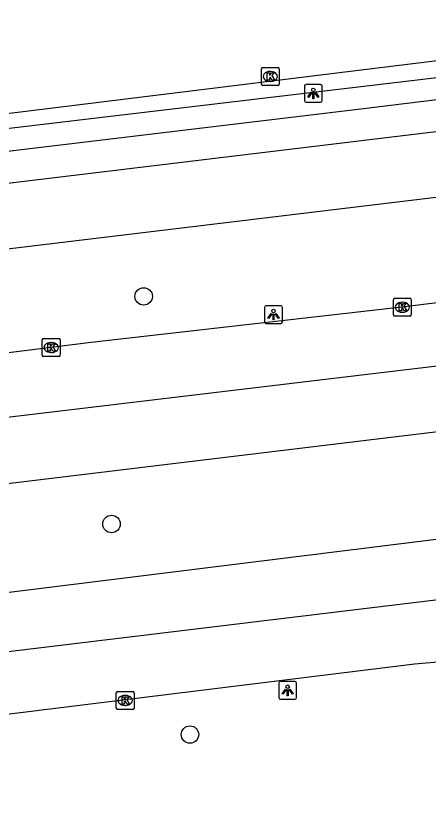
# Model space of a CAD drawing. Extents: x 161477 to 163040, y 383680 to 384868.
# Drawn here: x 162108.74 to 162131.86, y 384039.95 to 384084.95 of the extents above; entities that cross this region are included whole.
import ezdxf

# ---------------------------------------------------------------- set-up
doc = ezdxf.new("R2010")
doc.units = 0
for name, color, linetype in [('IMGEO_Boom', 7, 'Continuous'), ('IMGEO_Fietspad_gesloten', 7, 'Continuous'), ('IMGEO_Haag', 7, 'Continuous'), ('IMGEO_Kolk', 7, 'Continuous'), ('IMGEO_Lichtpunt', 7, 'Continuous'), ('IMGEO_Rijbaan_lokaal_gesloten', 7, 'Continuous'), ('IMGEO_Rijbaan_lokaal_open', 7, 'Continuous')]:
    doc.layers.add(name, color=color, linetype=linetype)

msp = doc.modelspace()

# ---------------------------------------------------------------- linework, layer by layer
at = {"layer": 'IMGEO_Boom'}
for centre in [(162115.889, 384069.236), (162114.087, 384056.476), (162118.48, 384044.676)]:
    msp.add_circle(centre, 0.489, dxfattribs=at)
at = {"layer": 'IMGEO_Fietspad_gesloten'}
for points in [[(162179.402, 384084.189), (162164.301, 384082.326), (162042.321, 384067.606)], [(161896.962, 384046.212), (161967.373, 384054.741), (162000, 384058.753), (162003.42, 384059.174), (162037.295, 384063.34), (162164.799, 384078.716), (162179.927, 384080.597)]]:
    msp.add_lwpolyline(points, dxfattribs=at)
at = {"layer": 'IMGEO_Haag'}
for points in [[(162225.641, 384094.843), (162218.982, 384094.181), (162213.494, 384093.304), (162208.018, 384092.361), (162206.327, 384092.061), (162193.115, 384089.718), (162184.206, 384088.139), (162181.503, 384087.646), (162178.788, 384087.217), (162176.065, 384086.851), (162173.334, 384086.55), (162172.924, 384086.511), (162172.515, 384086.473), (162165.347, 384085.474), (162135.742, 384081.906), (162132.946, 384081.569), (162100.634, 384077.733), (162094.619, 384077.023), (162065.523, 384073.587), (162040.402, 384070.402)], [(162040.526, 384069.275), (162094.555, 384075.741), (162128.195, 384079.766), (162135.82, 384080.702), (162167.775, 384084.623), (162170.566, 384084.911), (162173.352, 384085.235), (162176.568, 384085.658), (162179.777, 384086.131), (162182.978, 384086.653), (162186.171, 384087.226), (162205.531, 384090.591), (162209.915, 384091.359), (162214.308, 384092.077), (162218.709, 384092.746), (162223.116, 384093.366), (162224.42, 384093.611), (162225.46, 384092.912)]]:
    msp.add_lwpolyline(points, dxfattribs=at)
at = {"layer": 'IMGEO_Kolk'}
for p, q in [((162122.557, 384082.063), (162123.409, 384082.063)), ((162122.482, 384081.137), (162122.482, 384081.989)), ((162122.97, 384081.843), (162122.995, 384081.843)), ((162123.483, 384081.989), (162123.483, 384081.137)), ((162122.993, 384081.283), (162122.968, 384081.283)), ((162123.409, 384081.063), (162122.557, 384081.063)), ((162129.876, 384068.204), (162129.876, 384069.056)), ((162129.951, 384069.13), (162130.803, 384069.13)), ((162130.877, 384069.056), (162130.877, 384068.204)), ((162130.364, 384068.91), (162130.389, 384068.91)), ((162130.803, 384068.13), (162129.951, 384068.13)), ((162130.387, 384068.35), (162130.362, 384068.35)), ((162110.207, 384065.944), (162110.207, 384066.796)), ((162110.282, 384066.87), (162111.134, 384066.87)), ((162111.208, 384066.796), (162111.208, 384065.944)), ((162110.695, 384066.65), (162110.72, 384066.65)), ((162111.134, 384065.87), (162110.282, 384065.87)), ((162110.718, 384066.09), (162110.693, 384066.09)), ((162114.353, 384046.16), (162114.353, 384047.012)), ((162114.428, 384047.086), (162115.28, 384047.086)), ((162115.354, 384047.012), (162115.354, 384046.16)), ((162114.841, 384046.866), (162114.866, 384046.866)), ((162115.28, 384046.086), (162114.428, 384046.086)), ((162114.864, 384046.306), (162114.839, 384046.306))]:
    msp.add_line(p, q, dxfattribs=at)
for points in [[(162122.557, 384082.063), (162123.409, 384082.063)], [(162122.482, 384081.137), (162122.482, 384081.989)], [(162122.803, 384081.763), (162122.926, 384081.763), (162122.926, 384081.612), (162123.056, 384081.763), (162123.22, 384081.763), (162123.074, 384081.612), (162123.227, 384081.363), (162123.075, 384081.363), (162122.99, 384081.527), (162122.926, 384081.46), (162122.926, 384081.363), (162122.803, 384081.363), (162122.803, 384081.763)], [(162123.483, 384081.989), (162123.483, 384081.137)], [(162123.409, 384081.063), (162122.557, 384081.063)], [(162129.876, 384068.204), (162129.876, 384069.056)], [(162129.951, 384069.13), (162130.803, 384069.13)], [(162130.877, 384069.056), (162130.877, 384068.204)], [(162130.197, 384068.83), (162130.32, 384068.83), (162130.32, 384068.679), (162130.45, 384068.83), (162130.614, 384068.83), (162130.468, 384068.679), (162130.621, 384068.43), (162130.469, 384068.43), (162130.384, 384068.594), (162130.32, 384068.527), (162130.32, 384068.43), (162130.197, 384068.43), (162130.197, 384068.83)], [(162130.803, 384068.13), (162129.951, 384068.13)], [(162110.207, 384065.944), (162110.207, 384066.796)], [(162110.282, 384066.87), (162111.134, 384066.87)], [(162111.208, 384066.796), (162111.208, 384065.944)], [(162110.528, 384066.57), (162110.651, 384066.57), (162110.651, 384066.419), (162110.781, 384066.57), (162110.945, 384066.57), (162110.799, 384066.419), (162110.952, 384066.17), (162110.8, 384066.17), (162110.715, 384066.334), (162110.651, 384066.267), (162110.651, 384066.17), (162110.528, 384066.17), (162110.528, 384066.57)], [(162111.134, 384065.87), (162110.282, 384065.87)], [(162114.353, 384046.16), (162114.353, 384047.012)], [(162114.428, 384047.086), (162115.28, 384047.086)], [(162115.354, 384047.012), (162115.354, 384046.16)], [(162114.674, 384046.786), (162114.797, 384046.786), (162114.797, 384046.635), (162114.927, 384046.786), (162115.091, 384046.786), (162114.945, 384046.635), (162115.098, 384046.386), (162114.946, 384046.386), (162114.861, 384046.55), (162114.797, 384046.483), (162114.797, 384046.386), (162114.674, 384046.386), (162114.674, 384046.786)], [(162115.28, 384046.086), (162114.428, 384046.086)]]:
    msp.add_lwpolyline(points, dxfattribs=at)
for centre, start, end in [((162122.559, 384081.987), 91.552, 178.448), ((162122.559, 384081.987), 91.552, 178.448), ((162123.407, 384081.987), 1.552, 88.448), ((162123.407, 384081.987), 1.552, 88.448), ((162122.559, 384081.139), 181.552, 268.448), ((162122.559, 384081.139), 181.552, 268.448), ((162123.407, 384081.139), 271.552, 358.448), ((162123.407, 384081.139), 271.552, 358.448), ((162129.953, 384069.054), 91.552, 178.448), ((162129.953, 384069.054), 91.552, 178.448), ((162130.801, 384069.054), 1.552, 88.448), ((162130.801, 384069.054), 1.552, 88.448), ((162129.953, 384068.206), 181.552, 268.448), ((162129.953, 384068.206), 181.552, 268.448), ((162130.801, 384068.206), 271.552, 358.448), ((162130.801, 384068.206), 271.552, 358.448), ((162110.284, 384066.794), 91.552, 178.448), ((162110.284, 384066.794), 91.552, 178.448), ((162111.132, 384066.794), 1.552, 88.448), ((162111.132, 384066.794), 1.552, 88.448), ((162110.284, 384065.946), 181.552, 268.448), ((162110.284, 384065.946), 181.552, 268.448), ((162111.132, 384065.946), 271.552, 358.448), ((162111.132, 384065.946), 271.552, 358.448), ((162114.43, 384047.01), 91.552, 178.448), ((162114.43, 384047.01), 91.552, 178.448), ((162115.278, 384047.01), 1.552, 88.448), ((162115.278, 384047.01), 1.552, 88.448), ((162114.43, 384046.162), 181.552, 268.448), ((162114.43, 384046.162), 181.552, 268.448), ((162115.278, 384046.162), 271.552, 358.448), ((162115.278, 384046.162), 271.552, 358.448)]:
    msp.add_arc(centre, 0.0765, start, end, dxfattribs=at)
for centre, major_axis, ratio, start_param, end_param in [((162122.969, 384081.563), (-0.387, 0.002), 0.722429, 4.712389, 7.853982), ((162122.994, 384081.563), (-0.39, 0.002), 0.717154, 1.570796, 4.712389), ((162130.363, 384068.63), (-0.387, 0.002), 0.722429, 4.712389, 7.853982), ((162130.388, 384068.63), (-0.39, 0.002), 0.717154, 1.570796, 4.712389), ((162110.694, 384066.37), (-0.387, 0.002), 0.722429, 4.712389, 7.853982), ((162110.719, 384066.37), (-0.39, 0.002), 0.717154, 1.570796, 4.712389), ((162114.84, 384046.586), (-0.387, 0.002), 0.722429, 4.712389, 7.853982), ((162114.865, 384046.586), (-0.39, 0.002), 0.717154, 1.570796, 4.712389)]:
    msp.add_ellipse(centre, major_axis=major_axis, ratio=ratio, start_param=start_param, end_param=end_param, dxfattribs=at)
at = {"layer": 'IMGEO_Lichtpunt'}
for p, q in [((162124.889, 384081.018), (162124.889, 384080.211)), ((162124.889, 384081.018), (162124.889, 384080.211)), ((162125.791, 384081.113), (162124.983, 384081.113)), ((162125.791, 384081.113), (162124.983, 384081.113)), ((162125.885, 384080.211), (162125.885, 384081.018)), ((162125.885, 384080.211), (162125.885, 384081.018)), ((162124.983, 384080.117), (162125.791, 384080.117)), ((162124.983, 384080.117), (162125.791, 384080.117)), ((162122.663, 384068.621), (162122.663, 384067.814)), ((162122.663, 384068.621), (162122.663, 384067.814)), ((162123.565, 384068.716), (162122.757, 384068.716)), ((162123.565, 384068.716), (162122.757, 384068.716)), ((162123.659, 384067.814), (162123.659, 384068.621)), ((162123.659, 384067.814), (162123.659, 384068.621)), ((162122.757, 384067.72), (162123.565, 384067.72)), ((162122.757, 384067.72), (162123.565, 384067.72)), ((162123.455, 384047.559), (162123.455, 384046.752)), ((162123.455, 384047.559), (162123.455, 384046.752)), ((162124.357, 384047.654), (162123.549, 384047.654)), ((162124.357, 384047.654), (162123.549, 384047.654)), ((162124.451, 384046.752), (162124.451, 384047.559)), ((162124.451, 384046.752), (162124.451, 384047.559)), ((162123.549, 384046.658), (162124.357, 384046.658)), ((162123.549, 384046.658), (162124.357, 384046.658))]:
    msp.add_line(p, q, dxfattribs=at)
for points in [[(162125.263, 384080.682), (162125.302, 384080.654), (162125.114, 384080.392), (162125.076, 384080.419), (162125.263, 384080.682)], [(162125.475, 384080.654), (162125.513, 384080.681), (162125.7, 384080.419), (162125.661, 384080.391), (162125.475, 384080.654)], [(162125.365, 384080.634), (162125.412, 384080.634), (162125.412, 384080.312), (162125.365, 384080.312), (162125.365, 384080.634)], [(162123.037, 384068.285), (162123.076, 384068.257), (162122.888, 384067.995), (162122.85, 384068.022), (162123.037, 384068.285)], [(162123.139, 384068.237), (162123.186, 384068.237), (162123.186, 384067.915), (162123.139, 384067.915), (162123.139, 384068.237)], [(162123.249, 384068.257), (162123.287, 384068.284), (162123.474, 384068.022), (162123.435, 384067.994), (162123.249, 384068.257)], [(162123.829, 384047.223), (162123.868, 384047.195), (162123.68, 384046.933), (162123.642, 384046.96), (162123.829, 384047.223)], [(162123.931, 384047.175), (162123.978, 384047.175), (162123.978, 384046.853), (162123.931, 384046.853), (162123.931, 384047.175)], [(162124.041, 384047.195), (162124.079, 384047.222), (162124.266, 384046.96), (162124.227, 384046.932), (162124.041, 384047.195)]]:
    msp.add_lwpolyline(points, dxfattribs=at)
for centre in [(162125.388, 384080.816), (162123.162, 384068.419), (162123.954, 384047.357)]:
    msp.add_circle(centre, 0.0994, dxfattribs=at)
for centre, start, end in [((162124.983, 384081.018), 90, 180), ((162124.983, 384081.018), 90, 180), ((162125.791, 384081.018), 0, 90), ((162125.791, 384081.018), 0, 90), ((162124.983, 384080.211), 180, 270), ((162124.983, 384080.211), 180, 270), ((162125.791, 384080.211), 270, 0), ((162125.791, 384080.211), 270, 360), ((162122.757, 384068.621), 90, 180), ((162122.757, 384068.621), 90, 180), ((162123.565, 384068.621), 0, 90), ((162123.565, 384068.621), 0, 90), ((162122.757, 384067.814), 180, 270), ((162122.757, 384067.814), 180, 270), ((162123.565, 384067.814), 270, 0), ((162123.565, 384067.814), 270, 360), ((162123.549, 384047.559), 90, 180), ((162123.549, 384047.559), 90, 180), ((162124.357, 384047.559), 0, 90), ((162124.357, 384047.559), 0, 90), ((162123.549, 384046.752), 180, 270), ((162123.549, 384046.752), 180, 270), ((162124.357, 384046.752), 270, 0), ((162124.357, 384046.752), 270, 360)]:
    msp.add_arc(centre, 0.0946, start, end, dxfattribs=at)
at = {"layer": 'IMGEO_Rijbaan_lokaal_gesloten'}
for points in [[(162246.408, 384079.189), (162227.626, 384076.889), (162181.187, 384071.188), (162137.796, 384065.987), (162093.056, 384060.636), (162050.016, 384055.235), (162024.421, 384052.135), (162005.138, 384049.833), (161993.828, 384048.483), (161960.735, 384044.482), (161945.288, 384042.532), (161917.195, 384039.231), (161895.749, 384036.581), (161871.905, 384033.68), (161827.864, 384028.429), (161795.621, 384024.429), (161753.08, 384019.028), (161721.837, 384015.377), (161706.74, 384013.577), (161696.893, 384013.027), (161694.855, 384012.926)], [(162212.301, 384078.633), (162208.493, 384078.157), (162202.261, 384077.434), (162184.31, 384075.274), (162130.338, 384068.624), (162112.945, 384066.661), (162090.69, 384063.861), (162061.99, 384060.529), (162004.465, 384053.494)], [(162005.779, 384046.356), (162186.915, 384068.26), (162246.983, 384075.474)], [(162247.846, 384069.907), (162195.789, 384063.545), (162179.444, 384061.624), (162173.495, 384060.723), (162097.498, 384051.298), (162006.847, 384040.554)], [(161696.618, 383999.076), (161717.081, 384001.544), (161768.879, 384007.897), (161825.477, 384014.75), (161917.35, 384025.954), (162007.495, 384037.033), (162008.923, 384037.209), (162102.422, 384048.613), (162177.172, 384057.667), (162248.391, 384066.39)], [(162248.941, 384062.845), (162201.441, 384057.009), (162179.625, 384054.308), (162139.298, 384049.588), (162134.982, 384048.963), (162131.051, 384048.617), (162073.42, 384041.498), (162051.67, 384038.989), (162036.516, 384037.016), (162009.54, 384033.893)]]:
    msp.add_lwpolyline(points, dxfattribs=at)
at = {"layer": 'IMGEO_Rijbaan_lokaal_open'}
msp.add_lwpolyline([(162179.892, 384090.398), (162167.824, 384087.366), (162165.86, 384086.873), (162163.919, 384086.495), (162151.986, 384084.897), (162137.045, 384083.02), (162126.703, 384081.75), (162074.887, 384075.359), (162049.762, 384072.273), (162040.324, 384071.11)], dxfattribs=at)

doc.saveas('drawing.dxf')
